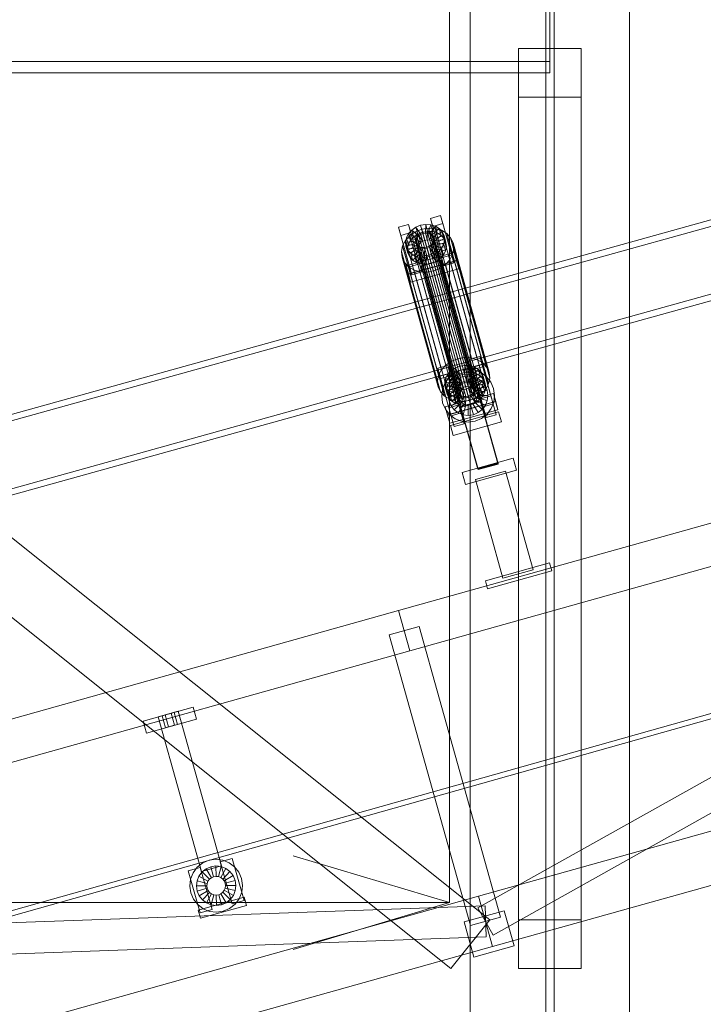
# Model space of a CAD drawing. Header units: millimetres. Extents: x -2233 to 61924, y -68080 to 6847.
# Tile 697 of 1056: x 3386 to 4043, y 602 to 1548. Entities that reach past the tile are written whole.
import ezdxf

# ---------------------------------------------------------------- set-up
doc = ezdxf.new("R2010")
doc.units = ezdxf.units.MM
for name, color, linetype, lineweight in [('COTAS_O', 1, 'Continuous', 0), ('COTAS_P', 1, 'Continuous', 0), ('lateral_C01', 7, 'Continuous', 0), ('lateral_tolva', 7, 'Continuous', 0)]:
    doc.layers.add(name, color=color, linetype=linetype, lineweight=lineweight)
doc.dimstyles.new('R19_100', dxfattribs={"dimtxt": 250, "dimasz": 150, "dimexe": 150, "dimexo": 80, "dimgap": 100, "dimtad": 1, "dimtih": 1, "dimtoh": 1, "dimdsep": 46, "dimcen": 0.09, "dimadec": 0, "dimazin": 0, "dimtfac": 1, "dimtdec": 4, "dimtofl": 0, "dimtmove": 0, "dimatfit": 3, "dimfxl": 1, "dimtolj": 1, "dimtzin": 0, "dimarcsym": 0})

# ---------------------------------------------------------------- blocks, each defined once
blk = doc.blocks.new('DIM_R28_1')
at = {"layer": 'COTAS_P'}
for p, q in [((9950.73, 3666.67), (9794.15, 3669.56)), ((807.35, 1106.67), (9950.73, 3666.67)), ((9950.73, 3666.67), (9818.41, 3582.9)), ((10193.38, 2800), (9950.73, 3666.67)), ((807.35, 1106.67), (939.66, 1190.45)), ((1050, 240), (807.35, 1106.67)), ((807.35, 1106.67), (963.92, 1103.78))]:
    blk.add_line(p, q, dxfattribs=at)
blk.add_text('9495 P', height=250, rotation=15.64139, dxfattribs=at).set_placement((5352.08, 2482.97))
blk = doc.blocks.new('DIM_R28_21')
at = {"layer": 'COTAS_O'}
for p, q in [((349.2, 1600), (349.2, 700)), ((3799.2, 1600), (3799.2, 700)), ((349.2, 700), (499.2, 745)), ((3799.2, 700), (3649.2, 745)), ((349.2, 700), (3799.2, 700)), ((349.2, 700), (499.2, 655)), ((3799.2, 700), (3649.2, 655))]:
    blk.add_line(p, q, dxfattribs=at)
blk.add_text('3450 O', height=250, dxfattribs=at).set_placement((2074.2, 800))

msp = doc.modelspace()

# ---------------------------------------------------------------- linework, layer by layer
at = {"layer": 'lateral_C01'}
for p, q in [((1103.221, 51.156), (10242.208, 2626.749)), ((1104.577, 46.344), (10243.564, 2621.936)), ((4734.419, 1546.12), (3790.259, 1283.507)), ((3791.867, 1277.726), (4736.026, 1540.34)), ((3808.703, 1217.195), (4752.863, 1479.808)), ((4754.471, 1474.028), (3810.311, 1211.415)), ((3781.114, 1357.254), (3790.744, 1359.95)), ((3783.266, 1349.518), (3781.114, 1357.254)), ((3781.114, 1357.254), (3791.747, 1319.4)), ((3790.744, 1359.95), (3792.896, 1352.214)), ((3801.377, 1322.096), (3790.744, 1359.95)), ((3750.3, 1348.627), (3759.929, 1351.323)), ((3752.451, 1340.89), (3750.3, 1348.627)), ((3750.3, 1348.627), (3760.932, 1310.772)), ((3762.081, 1343.586), (3752.451, 1340.89)), ((3759.857, 1342.57), (3762.977, 1346.013)), ((3759.929, 1351.323), (3762.081, 1343.586)), ((3770.562, 1313.468), (3759.929, 1351.323)), ((3761.127, 1340.679), (3766.464, 1344.332)), ((3762.081, 1343.586), (3772.714, 1305.732)), ((3762.977, 1346.013), (3766.97, 1348.745)), ((3769.711, 1340.531), (3762.977, 1346.013)), ((3762.977, 1346.013), (3764.822, 1339.381)), ((3766.464, 1344.332), (3772.603, 1346.787)), ((3766.464, 1344.332), (3801.047, 1219.997)), ((3766.97, 1348.745), (3771.562, 1350.581)), ((3771.602, 1341.825), (3766.97, 1348.745)), ((3766.97, 1348.745), (3768.814, 1342.114)), ((3773.406, 1343.95), (3768.814, 1342.114)), ((3771.294, 1342.93), (3773.469, 1343.8)), ((3771.562, 1350.581), (3776.44, 1351.397)), ((3773.777, 1342.695), (3771.562, 1350.581)), ((3771.562, 1350.581), (3773.406, 1343.95)), ((3772.603, 1346.787), (3779.125, 1347.877)), ((3772.603, 1346.787), (3807.186, 1222.452)), ((3778.285, 1344.766), (3773.406, 1343.95)), ((3773.406, 1343.95), (3775.621, 1336.064)), ((3773.469, 1343.8), (3775.78, 1344.186)), ((3773.469, 1343.8), (3813.586, 1199.572)), ((3776.088, 1343.081), (3773.777, 1342.695)), ((3775.78, 1344.186), (3778.07, 1344.063)), ((3775.78, 1344.186), (3815.897, 1199.958)), ((3776.088, 1343.081), (3776.44, 1351.397)), ((3778.377, 1342.957), (3776.088, 1343.081)), ((3777.932, 1336.45), (3776.088, 1343.081)), ((3776.44, 1351.397), (3781.274, 1351.135)), ((3776.44, 1351.397), (3778.285, 1344.766)), ((3778.285, 1344.766), (3777.932, 1336.45)), ((3778.07, 1344.063), (3780.182, 1343.437)), ((3778.07, 1344.063), (3818.186, 1199.834)), ((3783.118, 1344.504), (3778.285, 1344.766)), ((3778.377, 1342.957), (3781.274, 1351.135)), ((3780.489, 1342.332), (3778.377, 1342.957)), ((3780.222, 1336.326), (3778.377, 1342.957)), ((3779.125, 1347.877), (3785.587, 1347.528)), ((3779.125, 1347.877), (3813.708, 1223.542)), ((3780.182, 1343.437), (3781.972, 1342.353)), ((3780.182, 1343.437), (3820.298, 1199.209)), ((3783.118, 1344.504), (3780.222, 1336.326)), ((3780.489, 1342.332), (3785.732, 1349.815)), ((3781.274, 1351.135), (3785.732, 1349.815)), ((3781.274, 1351.135), (3783.118, 1344.504)), ((3782.279, 1341.248), (3789.511, 1347.526)), ((3787.576, 1343.184), (3782.333, 1335.701)), ((3787.576, 1343.184), (3783.118, 1344.504)), ((3792.896, 1352.214), (3783.266, 1349.518)), ((3793.899, 1311.664), (3783.266, 1349.518)), ((3783.626, 1339.778), (3792.354, 1344.424)), ((3785.587, 1347.528), (3791.547, 1345.763)), ((3785.587, 1347.528), (3820.17, 1223.193)), ((3785.732, 1349.815), (3789.511, 1347.526)), ((3785.732, 1349.815), (3787.576, 1343.184)), ((3791.356, 1340.895), (3787.576, 1343.184)), ((3789.511, 1347.526), (3792.354, 1344.424)), ((3789.511, 1347.526), (3791.356, 1340.895)), ((3791.547, 1345.763), (3796.599, 1342.702)), ((3791.547, 1345.763), (3826.13, 1221.428)), ((3792.354, 1344.424), (3794.067, 1340.72)), ((3792.354, 1344.424), (3794.198, 1337.793)), ((3792.896, 1352.214), (3803.529, 1314.36)), ((3763.084, 1303.036), (3752.451, 1340.89)), ((3754.234, 1330.841), (3756.956, 1336.078)), ((3756.956, 1336.078), (3761.127, 1340.679)), ((3756.956, 1336.078), (3791.539, 1211.743)), ((3757.008, 1334.527), (3757.821, 1338.653)), ((3766.883, 1335.091), (3757.008, 1334.527)), ((3757.008, 1334.527), (3758.853, 1327.896)), ((3757.474, 1330.475), (3757.008, 1334.527)), ((3757.821, 1338.653), (3759.857, 1342.57)), ((3767.268, 1337.045), (3757.821, 1338.653)), ((3757.821, 1338.653), (3759.665, 1332.022)), ((3761.701, 1335.939), (3759.665, 1332.022)), ((3768.232, 1338.9), (3759.857, 1342.57)), ((3759.857, 1342.57), (3761.701, 1335.939)), ((3761.127, 1340.679), (3795.71, 1216.345)), ((3764.822, 1339.381), (3761.701, 1335.939)), ((3761.701, 1335.939), (3770.077, 1332.269)), ((3768.814, 1342.114), (3764.822, 1339.381)), ((3764.822, 1339.381), (3771.555, 1333.9)), ((3766.576, 1336.196), (3766.961, 1338.15)), ((3766.796, 1334.276), (3766.576, 1336.196)), ((3766.576, 1336.196), (3806.692, 1191.967)), ((3767.608, 1332.522), (3766.796, 1334.276)), ((3766.796, 1334.276), (3806.913, 1190.048)), ((3767.268, 1337.045), (3766.883, 1335.091)), ((3768.727, 1328.459), (3766.883, 1335.091)), ((3766.883, 1335.091), (3767.104, 1333.171)), ((3766.961, 1338.15), (3767.925, 1340.006)), ((3766.961, 1338.15), (3807.077, 1193.922)), ((3768.232, 1338.9), (3767.268, 1337.045)), ((3769.112, 1330.414), (3767.268, 1337.045)), ((3767.925, 1340.006), (3769.403, 1341.636)), ((3767.925, 1340.006), (3808.041, 1195.777)), ((3769.711, 1340.531), (3768.232, 1338.9)), ((3770.077, 1332.269), (3768.232, 1338.9)), ((3768.814, 1342.114), (3773.446, 1335.194)), ((3769.403, 1341.636), (3771.294, 1342.93)), ((3769.403, 1341.636), (3809.519, 1197.408)), ((3771.602, 1341.825), (3769.711, 1340.531)), ((3771.555, 1333.9), (3769.711, 1340.531)), ((3770.077, 1332.269), (3771.555, 1333.9)), ((3771.294, 1342.93), (3811.411, 1198.702)), ((3771.555, 1333.9), (3773.446, 1335.194)), ((3773.777, 1342.695), (3771.602, 1341.825)), ((3773.446, 1335.194), (3771.602, 1341.825)), ((3773.446, 1335.194), (3775.621, 1336.064)), ((3775.621, 1336.064), (3773.777, 1342.695)), ((3775.621, 1336.064), (3777.932, 1336.45)), ((3777.932, 1336.45), (3780.222, 1336.326)), ((3780.222, 1336.326), (3782.333, 1335.701)), ((3782.279, 1341.248), (3780.489, 1342.332)), ((3782.333, 1335.701), (3780.489, 1342.332)), ((3781.972, 1342.353), (3783.318, 1340.883)), ((3781.972, 1342.353), (3822.088, 1198.125)), ((3783.626, 1339.778), (3782.279, 1341.248)), ((3784.124, 1334.617), (3782.279, 1341.248)), ((3782.333, 1335.701), (3784.124, 1334.617)), ((3783.965, 1335.255), (3783.001, 1333.4)), ((3783.308, 1332.294), (3784.273, 1334.15)), ((3783.318, 1340.883), (3784.13, 1339.129)), ((3783.318, 1340.883), (3823.435, 1196.655)), ((3784.437, 1338.024), (3783.626, 1339.778)), ((3785.47, 1333.147), (3783.626, 1339.778)), ((3784.35, 1337.209), (3783.965, 1335.255)), ((3783.965, 1335.255), (3824.082, 1191.027)), ((3791.356, 1340.895), (3784.124, 1334.617)), ((3784.124, 1334.617), (3785.47, 1333.147)), ((3784.13, 1339.129), (3784.35, 1337.209)), ((3824.246, 1194.901), (3784.13, 1339.129)), ((3784.273, 1334.15), (3784.658, 1336.104)), ((3784.273, 1334.15), (3793.72, 1332.542)), ((3786.117, 1327.519), (3784.273, 1334.15)), ((3784.35, 1337.209), (3824.467, 1192.981)), ((3794.067, 1340.72), (3784.437, 1338.024)), ((3784.437, 1338.024), (3786.282, 1331.393)), ((3784.658, 1336.104), (3784.437, 1338.024)), ((3784.658, 1336.104), (3794.533, 1336.667)), ((3786.502, 1329.473), (3784.658, 1336.104)), ((3794.198, 1337.793), (3785.47, 1333.147)), ((3786.282, 1331.393), (3795.911, 1334.089)), ((3794.198, 1337.793), (3791.356, 1340.895)), ((3794.533, 1336.667), (3793.72, 1332.542)), ((3795.911, 1334.089), (3794.067, 1340.72)), ((3794.067, 1340.72), (3794.533, 1336.667)), ((3795.911, 1334.089), (3794.198, 1337.793)), ((3794.533, 1336.667), (3796.377, 1330.036)), ((3796.377, 1330.036), (3795.911, 1334.089)), ((3796.599, 1342.702), (3800.399, 1338.555)), ((3796.599, 1342.702), (3831.182, 1218.367)), ((3800.399, 1338.555), (3802.689, 1333.604)), ((3800.399, 1338.555), (3834.982, 1214.22)), ((3802.689, 1333.604), (3803.312, 1328.186)), ((3837.272, 1209.269), (3802.689, 1333.604)), ((3753.147, 1325.325), (3754.234, 1330.841)), ((3753.77, 1319.908), (3753.147, 1325.325)), ((3753.147, 1325.325), (3787.731, 1200.991)), ((3754.234, 1330.841), (3788.817, 1206.506)), ((3767.104, 1333.171), (3757.474, 1330.475)), ((3757.474, 1330.475), (3759.318, 1323.844)), ((3759.187, 1326.771), (3757.474, 1330.475)), ((3757.6, 1311.541), (3803.823, 1324.482)), ((3759.665, 1332.022), (3758.853, 1327.896)), ((3758.853, 1327.896), (3768.727, 1328.459)), ((3758.853, 1327.896), (3759.318, 1323.844)), ((3767.915, 1331.417), (3759.187, 1326.771)), ((3759.187, 1326.771), (3761.031, 1320.14)), ((3762.03, 1323.669), (3759.187, 1326.771)), ((3759.318, 1323.844), (3768.948, 1326.54)), ((3759.665, 1332.022), (3769.112, 1330.414)), ((3761.031, 1320.14), (3769.759, 1324.785)), ((3769.262, 1329.947), (3762.03, 1323.669)), ((3771.052, 1328.863), (3765.809, 1321.38)), ((3768.948, 1326.54), (3767.104, 1333.171)), ((3767.104, 1333.171), (3767.915, 1331.417)), ((3768.954, 1331.052), (3767.608, 1332.522)), ((3767.608, 1332.522), (3807.724, 1188.293)), ((3769.759, 1324.785), (3767.915, 1331.417)), ((3767.915, 1331.417), (3769.262, 1329.947)), ((3768.727, 1328.459), (3769.112, 1330.414)), ((3768.948, 1326.54), (3768.727, 1328.459)), ((3769.759, 1324.785), (3768.948, 1326.54)), ((3770.744, 1329.968), (3768.954, 1331.052)), ((3768.954, 1331.052), (3809.071, 1186.824)), ((3769.112, 1330.414), (3770.077, 1332.269)), ((3771.106, 1323.316), (3769.262, 1329.947)), ((3769.262, 1329.947), (3771.052, 1328.863)), ((3771.106, 1323.316), (3769.759, 1324.785)), ((3773.164, 1328.237), (3770.267, 1320.06)), ((3772.856, 1329.343), (3770.744, 1329.968)), ((3770.744, 1329.968), (3810.861, 1185.74)), ((3772.896, 1322.232), (3771.052, 1328.863)), ((3771.052, 1328.863), (3773.164, 1328.237)), ((3775.146, 1329.219), (3772.856, 1329.343)), ((3772.856, 1329.343), (3812.973, 1185.114)), ((3775.008, 1321.606), (3773.164, 1328.237)), ((3773.164, 1328.237), (3775.453, 1328.114)), ((3775.453, 1328.114), (3775.1, 1319.798)), ((3777.457, 1329.605), (3775.146, 1329.219)), ((3775.146, 1329.219), (3815.262, 1184.99)), ((3775.453, 1328.114), (3777.764, 1328.5)), ((3777.297, 1321.482), (3775.453, 1328.114)), ((3779.632, 1330.475), (3777.457, 1329.605)), ((3777.457, 1329.605), (3817.573, 1185.377)), ((3777.764, 1328.5), (3779.939, 1329.37)), ((3777.764, 1328.5), (3779.979, 1320.613)), ((3779.608, 1321.869), (3777.764, 1328.5)), ((3781.523, 1331.769), (3779.632, 1330.475)), ((3779.632, 1330.475), (3819.748, 1186.246)), ((3779.939, 1329.37), (3781.83, 1330.664)), ((3779.939, 1329.37), (3784.571, 1322.45)), ((3781.784, 1322.738), (3779.939, 1329.37)), ((3783.001, 1333.4), (3781.523, 1331.769)), ((3781.523, 1331.769), (3821.639, 1187.541)), ((3781.83, 1330.664), (3783.308, 1332.294)), ((3781.83, 1330.664), (3788.564, 1325.182)), ((3783.675, 1324.033), (3781.83, 1330.664)), ((3783.001, 1333.4), (3823.117, 1189.171)), ((3783.308, 1332.294), (3791.684, 1328.624)), ((3785.153, 1325.663), (3783.308, 1332.294)), ((3785.153, 1325.663), (3783.675, 1324.033)), ((3788.564, 1325.182), (3784.571, 1322.45)), ((3786.117, 1327.519), (3785.153, 1325.663)), ((3793.528, 1321.993), (3785.153, 1325.663)), ((3785.47, 1333.147), (3786.282, 1331.393)), ((3786.502, 1329.473), (3786.117, 1327.519)), ((3795.564, 1325.911), (3786.117, 1327.519)), ((3786.282, 1331.393), (3786.502, 1329.473)), ((3796.377, 1330.036), (3786.502, 1329.473)), ((3791.684, 1328.624), (3788.564, 1325.182)), ((3788.564, 1325.182), (3790.408, 1318.551)), ((3793.72, 1332.542), (3791.684, 1328.624)), ((3791.684, 1328.624), (3793.528, 1321.993)), ((3793.528, 1321.993), (3795.564, 1325.911)), ((3793.72, 1332.542), (3795.564, 1325.911)), ((3795.564, 1325.911), (3796.377, 1330.036)), ((3803.312, 1328.186), (3802.225, 1322.671)), ((3803.312, 1328.186), (3837.895, 1203.851)), ((3803.823, 1324.482), (3805.975, 1316.746)), ((3806.038, 1316.596), (3803.823, 1324.482)), ((3756.06, 1314.956), (3753.77, 1319.908)), ((3753.77, 1319.908), (3788.353, 1195.573)), ((3759.86, 1310.809), (3756.06, 1314.956)), ((3756.06, 1314.956), (3790.643, 1190.622)), ((3759.318, 1323.844), (3761.031, 1320.14)), ((3805.975, 1316.746), (3759.752, 1303.804)), ((3806.038, 1316.596), (3759.816, 1303.654)), ((3761.031, 1320.14), (3763.874, 1317.038)), ((3762.03, 1323.669), (3763.874, 1317.038)), ((3765.809, 1321.38), (3762.03, 1323.669)), ((3763.874, 1317.038), (3771.106, 1323.316)), ((3763.874, 1317.038), (3767.653, 1314.749)), ((3765.809, 1321.38), (3767.653, 1314.749)), ((3770.267, 1320.06), (3765.809, 1321.38)), ((3767.653, 1314.749), (3772.896, 1322.232)), ((3767.653, 1314.749), (3772.112, 1313.428)), ((3770.267, 1320.06), (3772.112, 1313.428)), ((3775.1, 1319.798), (3770.267, 1320.06)), ((3772.896, 1322.232), (3771.106, 1323.316)), ((3772.112, 1313.428), (3775.008, 1321.606)), ((3772.124, 1311.57), (3791.383, 1316.962)), ((3791.451, 1316.717), (3772.192, 1311.324)), ((3775.008, 1321.606), (3772.896, 1322.232)), ((3777.297, 1321.482), (3775.008, 1321.606)), ((3779.979, 1320.613), (3775.1, 1319.798)), ((3775.1, 1319.798), (3776.945, 1313.167)), ((3776.945, 1313.167), (3777.297, 1321.482)), ((3779.608, 1321.869), (3777.297, 1321.482)), ((3781.784, 1322.738), (3779.608, 1321.869)), ((3781.824, 1313.982), (3779.608, 1321.869)), ((3784.571, 1322.45), (3779.979, 1320.613)), ((3779.979, 1320.613), (3781.824, 1313.982)), ((3783.675, 1324.033), (3781.784, 1322.738)), ((3786.416, 1315.819), (3781.784, 1322.738)), ((3781.824, 1313.982), (3786.416, 1315.819)), ((3790.408, 1318.551), (3783.675, 1324.033)), ((3784.571, 1322.45), (3786.416, 1315.819)), ((3786.416, 1315.819), (3790.408, 1318.551)), ((3790.408, 1318.551), (3793.528, 1321.993)), ((3791.383, 1316.962), (3791.451, 1316.717)), ((3846.014, 1121.852), (3791.383, 1316.962)), ((3791.451, 1316.717), (3846.083, 1121.606)), ((3801.377, 1322.096), (3791.747, 1319.4)), ((3791.747, 1319.4), (3793.899, 1311.664)), ((3799.504, 1317.434), (3795.332, 1312.832)), ((3802.225, 1322.671), (3799.504, 1317.434)), ((3799.504, 1317.434), (3834.087, 1193.099)), ((3803.529, 1314.36), (3801.377, 1322.096)), ((3802.225, 1322.671), (3836.808, 1198.336)), ((3805.975, 1316.746), (3808.19, 1308.859)), ((3808.19, 1308.859), (3806.038, 1316.596)), ((3759.752, 1303.804), (3757.6, 1311.541)), ((3757.6, 1311.541), (3759.816, 1303.654)), ((3764.913, 1307.749), (3759.86, 1310.809)), ((3759.86, 1310.809), (3794.444, 1186.475)), ((3770.562, 1313.468), (3760.932, 1310.772)), ((3760.932, 1310.772), (3763.084, 1303.036)), ((3761.967, 1295.918), (3808.19, 1308.859)), ((3763.084, 1303.036), (3772.714, 1305.732)), ((3770.873, 1305.984), (3764.913, 1307.749)), ((3764.913, 1307.749), (3799.496, 1183.414)), ((3772.714, 1305.732), (3770.562, 1313.468)), ((3777.334, 1305.635), (3770.873, 1305.984)), ((3770.873, 1305.984), (3805.456, 1181.649)), ((3772.112, 1313.428), (3776.945, 1313.167)), ((3772.192, 1311.324), (3772.124, 1311.57)), ((3826.755, 1116.459), (3772.124, 1311.57)), ((3826.824, 1116.214), (3772.192, 1311.324)), ((3776.945, 1313.167), (3781.824, 1313.982)), ((3783.856, 1306.725), (3777.334, 1305.635)), ((3777.334, 1305.635), (3811.917, 1181.3)), ((3789.995, 1309.18), (3783.856, 1306.725)), ((3783.856, 1306.725), (3818.439, 1182.39)), ((3795.332, 1312.832), (3789.995, 1309.18)), ((3789.995, 1309.18), (3824.578, 1184.845)), ((3793.899, 1311.664), (3803.529, 1314.36)), ((3795.332, 1312.832), (3829.915, 1188.498)), ((3750.355, 980.479), (4905.916, 1304.018)), ((3761.967, 1295.918), (3759.752, 1303.804)), ((3759.816, 1303.654), (3761.967, 1295.918)), ((3826.611, 695.049), (4903.985, 1297.849)), ((3790.259, 1283.507), (2846.1, 1020.894)), ((2847.707, 1015.113), (3791.867, 1277.726)), ((3808.703, 1217.195), (3790.259, 1283.507)), ((3790.259, 1283.507), (3791.867, 1277.726)), ((3791.867, 1277.726), (3810.311, 1211.415)), ((3841.26, 668.869), (4918.633, 1271.668)), ((3761.139, 941.96), (4916.701, 1265.499)), ((3807.186, 1222.452), (3801.047, 1219.997)), ((3813.708, 1223.542), (3807.186, 1222.452)), ((3820.17, 1223.193), (3813.708, 1223.542)), ((3818.772, 1221.868), (3828.401, 1224.564)), ((3820.923, 1214.131), (3818.772, 1221.868)), ((3818.772, 1221.868), (3829.404, 1184.013)), ((3826.13, 1221.428), (3820.17, 1223.193)), ((3831.182, 1218.367), (3826.13, 1221.428)), ((3828.401, 1224.564), (3830.553, 1216.827)), ((3839.034, 1186.709), (3828.401, 1224.564)), ((2864.544, 954.582), (3808.703, 1217.195)), ((3810.311, 1211.415), (2866.152, 948.801)), ((3787.957, 1213.24), (3797.586, 1215.936)), ((3790.108, 1205.504), (3787.957, 1213.24)), ((3787.957, 1213.24), (3798.589, 1175.386)), ((3791.539, 1211.743), (3788.817, 1206.506)), ((3795.71, 1216.345), (3791.539, 1211.743)), ((3801.047, 1219.997), (3795.71, 1216.345)), ((3797.514, 1207.184), (3800.634, 1210.626)), ((3797.586, 1215.936), (3799.738, 1208.2)), ((3808.219, 1178.082), (3797.586, 1215.936)), ((3800.634, 1210.626), (3804.627, 1213.358)), ((3807.368, 1205.144), (3800.634, 1210.626)), ((3800.634, 1210.626), (3802.479, 1203.995)), ((3804.214, 1208.809), (3810.311, 1211.415)), ((3804.627, 1213.358), (3809.219, 1215.195)), ((3809.259, 1206.439), (3804.627, 1213.358)), ((3804.627, 1213.358), (3806.471, 1206.727)), ((3809.219, 1215.195), (3814.098, 1216.01)), ((3811.434, 1207.308), (3809.219, 1215.195)), ((3809.219, 1215.195), (3811.063, 1208.564)), ((3810.311, 1211.415), (3816.875, 1212.354)), ((3813.745, 1207.695), (3814.098, 1216.01)), ((3814.098, 1216.01), (3818.931, 1215.749)), ((3814.098, 1216.01), (3815.942, 1209.379)), ((3816.034, 1207.571), (3818.931, 1215.749)), ((3816.875, 1212.354), (3823.458, 1211.562)), ((3818.146, 1206.945), (3823.389, 1214.428)), ((3818.931, 1215.749), (3823.389, 1214.428)), ((3818.931, 1215.749), (3820.775, 1209.117)), ((3819.936, 1205.861), (3827.168, 1212.139)), ((3830.553, 1216.827), (3820.923, 1214.131)), ((3831.556, 1176.277), (3820.923, 1214.131)), ((3821.551, 1212.069), (3831.181, 1214.765)), ((3821.551, 1212.069), (3834.493, 1165.847)), ((3823.389, 1214.428), (3827.168, 1212.139)), ((3823.389, 1214.428), (3825.233, 1207.797)), ((3823.458, 1211.562), (3829.612, 1209.093)), ((3827.168, 1212.139), (3830.011, 1209.037)), ((3827.168, 1212.139), (3829.013, 1205.508)), ((3830.553, 1216.827), (3841.186, 1178.973)), ((3844.122, 1168.543), (3831.181, 1214.765)), ((3834.982, 1214.22), (3831.182, 1218.367)), ((3837.272, 1209.269), (3834.982, 1214.22)), ((3788.817, 1206.506), (3787.731, 1200.991)), ((3799.738, 1208.2), (3790.108, 1205.504)), ((3800.741, 1167.649), (3790.108, 1205.504)), ((3790.736, 1203.442), (3800.366, 1206.138)), ((3790.736, 1203.442), (3803.678, 1157.219)), ((3794.665, 1199.141), (3795.478, 1203.266)), ((3795.022, 1199.408), (3798.999, 1204.714)), ((3795.478, 1203.266), (3797.514, 1207.184)), ((3804.925, 1201.658), (3795.478, 1203.266)), ((3795.478, 1203.266), (3797.322, 1196.635)), ((3805.89, 1203.514), (3797.514, 1207.184)), ((3797.514, 1207.184), (3799.358, 1200.553)), ((3798.999, 1204.714), (3804.214, 1208.809)), ((3802.479, 1203.995), (3799.358, 1200.553)), ((3799.738, 1208.2), (3810.371, 1170.345)), ((3813.307, 1159.915), (3800.366, 1206.138)), ((3806.471, 1206.727), (3802.479, 1203.995)), ((3802.479, 1203.995), (3809.212, 1198.513)), ((3803.575, 1200.239), (3807.476, 1203.302)), ((3804.925, 1201.658), (3804.54, 1199.704)), ((3805.89, 1203.514), (3804.925, 1201.658)), ((3806.77, 1195.027), (3804.925, 1201.658)), ((3807.368, 1205.144), (3805.89, 1203.514)), ((3807.734, 1196.883), (3805.89, 1203.514)), ((3811.063, 1208.564), (3806.471, 1206.727)), ((3806.471, 1206.727), (3811.103, 1199.807)), ((3809.259, 1206.439), (3807.368, 1205.144)), ((3809.212, 1198.513), (3807.368, 1205.144)), ((3807.476, 1203.302), (3812.037, 1205.252)), ((3812.573, 1194.699), (3807.476, 1203.302)), ((3811.434, 1207.308), (3809.259, 1206.439)), ((3811.103, 1199.807), (3809.259, 1206.439)), ((3815.942, 1209.379), (3811.063, 1208.564)), ((3811.063, 1208.564), (3813.278, 1200.677)), ((3813.745, 1207.695), (3811.434, 1207.308)), ((3813.278, 1200.677), (3811.434, 1207.308)), ((3812.037, 1205.252), (3816.947, 1205.954)), ((3814.733, 1195.622), (3812.037, 1205.252)), ((3816.034, 1207.571), (3813.745, 1207.695)), ((3815.589, 1201.063), (3813.745, 1207.695)), ((3815.942, 1209.379), (3815.589, 1201.063)), ((3820.775, 1209.117), (3815.942, 1209.379)), ((3818.146, 1206.945), (3816.034, 1207.571)), ((3817.879, 1200.94), (3816.034, 1207.571)), ((3817.059, 1195.955), (3816.947, 1205.954)), ((3816.947, 1205.954), (3821.871, 1205.362)), ((3820.775, 1209.117), (3817.879, 1200.94)), ((3819.936, 1205.861), (3818.146, 1206.945)), ((3819.991, 1200.314), (3818.146, 1206.945)), ((3819.391, 1195.674), (3821.871, 1205.362)), ((3821.283, 1204.392), (3819.936, 1205.861)), ((3821.781, 1199.23), (3819.936, 1205.861)), ((3825.233, 1207.797), (3819.991, 1200.314)), ((3825.233, 1207.797), (3820.775, 1209.117)), ((3821.283, 1204.392), (3830.011, 1209.037)), ((3822.094, 1202.637), (3821.283, 1204.392)), ((3823.127, 1197.76), (3821.283, 1204.392)), ((3821.572, 1194.799), (3826.475, 1203.515)), ((3829.013, 1205.508), (3821.781, 1199.23)), ((3821.871, 1205.362), (3826.475, 1203.515)), ((3831.724, 1205.333), (3822.094, 1202.637)), ((3822.094, 1202.637), (3823.939, 1196.006)), ((3822.315, 1200.718), (3822.094, 1202.637)), ((3822.315, 1200.718), (3832.19, 1201.281)), ((3831.856, 1202.406), (3823.127, 1197.76)), ((3829.013, 1205.508), (3825.233, 1207.797)), ((3826.475, 1203.515), (3830.443, 1200.54)), ((3831.856, 1202.406), (3829.013, 1205.508)), ((3829.612, 1209.093), (3834.918, 1205.116)), ((3830.011, 1209.037), (3831.724, 1205.333)), ((3830.011, 1209.037), (3831.856, 1202.406)), ((3832.19, 1201.281), (3831.377, 1197.155)), ((3833.568, 1198.702), (3831.724, 1205.333)), ((3831.724, 1205.333), (3832.19, 1201.281)), ((3833.568, 1198.702), (3831.856, 1202.406)), ((3832.19, 1201.281), (3834.034, 1194.649)), ((3834.918, 1205.116), (3839.013, 1199.901)), ((3836.808, 1198.336), (3837.895, 1203.851)), ((3837.895, 1203.851), (3837.272, 1209.269)), ((3787.731, 1200.991), (3788.353, 1195.573)), ((3788.353, 1195.573), (3790.643, 1190.622)), ((3791.761, 1186.671), (3792.553, 1193.254)), ((3792.553, 1193.254), (3795.022, 1199.408)), ((3804.54, 1199.704), (3794.665, 1199.141)), ((3794.665, 1199.141), (3796.51, 1192.51)), ((3795.131, 1195.088), (3794.665, 1199.141)), ((3804.761, 1197.784), (3795.131, 1195.088)), ((3795.131, 1195.088), (3796.976, 1188.457)), ((3796.844, 1191.384), (3795.131, 1195.088)), ((3797.322, 1196.635), (3796.51, 1192.51)), ((3796.51, 1192.51), (3806.385, 1193.073)), ((3796.51, 1192.51), (3796.976, 1188.457)), ((3805.572, 1196.03), (3796.844, 1191.384)), ((3799.358, 1200.553), (3797.322, 1196.635)), ((3797.322, 1196.635), (3806.77, 1195.027)), ((3798.161, 1186.742), (3798.753, 1191.667)), ((3798.753, 1191.667), (3800.6, 1196.27)), ((3808.441, 1189.187), (3798.753, 1191.667)), ((3799.358, 1200.553), (3807.734, 1196.883)), ((3806.919, 1194.56), (3799.687, 1188.282)), ((3800.6, 1196.27), (3803.575, 1200.239)), ((3809.315, 1191.368), (3800.6, 1196.27)), ((3808.709, 1193.476), (3803.466, 1185.993)), ((3810.725, 1193.248), (3803.575, 1200.239)), ((3806.385, 1193.073), (3804.54, 1199.704)), ((3804.54, 1199.704), (3804.761, 1197.784)), ((3806.605, 1191.153), (3804.761, 1197.784)), ((3804.761, 1197.784), (3805.572, 1196.03)), ((3807.417, 1189.399), (3805.572, 1196.03)), ((3805.572, 1196.03), (3806.919, 1194.56)), ((3806.385, 1193.073), (3806.77, 1195.027)), ((3806.605, 1191.153), (3806.385, 1193.073)), ((3807.077, 1193.922), (3806.692, 1191.967)), ((3806.692, 1191.967), (3806.913, 1190.048)), ((3806.77, 1195.027), (3807.734, 1196.883)), ((3808.763, 1187.929), (3806.919, 1194.56)), ((3806.919, 1194.56), (3808.709, 1193.476)), ((3808.041, 1195.777), (3807.077, 1193.922)), ((3807.734, 1196.883), (3809.212, 1198.513)), ((3810.821, 1192.851), (3807.924, 1184.673)), ((3809.519, 1197.408), (3808.041, 1195.777)), ((3810.553, 1186.845), (3808.709, 1193.476)), ((3808.709, 1193.476), (3810.821, 1192.851)), ((3809.212, 1198.513), (3811.103, 1199.807)), ((3809.315, 1191.368), (3810.725, 1193.248)), ((3811.411, 1198.702), (3809.519, 1197.408)), ((3810.725, 1193.248), (3812.573, 1194.699)), ((3812.665, 1186.219), (3810.821, 1192.851)), ((3810.821, 1192.851), (3813.11, 1192.727)), ((3811.103, 1199.807), (3813.278, 1200.677)), ((3813.586, 1199.572), (3811.411, 1198.702)), ((3812.573, 1194.699), (3814.733, 1195.622)), ((3813.11, 1192.727), (3812.757, 1184.411)), ((3813.11, 1192.727), (3815.421, 1193.113)), ((3814.955, 1186.096), (3813.11, 1192.727)), ((3813.278, 1200.677), (3815.589, 1201.063)), ((3815.897, 1199.958), (3813.586, 1199.572)), ((3814.733, 1195.622), (3817.059, 1195.955)), ((3815.421, 1193.113), (3817.596, 1193.983)), ((3815.421, 1193.113), (3817.636, 1185.227)), ((3817.266, 1186.482), (3815.421, 1193.113)), ((3815.589, 1201.063), (3817.879, 1200.94)), ((3818.186, 1199.834), (3815.897, 1199.958)), ((3817.059, 1195.955), (3819.391, 1195.674)), ((3817.596, 1193.983), (3819.487, 1195.277)), ((3817.596, 1193.983), (3822.228, 1187.063)), ((3819.441, 1187.352), (3817.596, 1193.983)), ((3817.879, 1200.94), (3819.991, 1200.314)), ((3820.298, 1199.209), (3818.186, 1199.834)), ((3819.391, 1195.674), (3821.572, 1194.799)), ((3819.487, 1195.277), (3820.966, 1196.908)), ((3819.487, 1195.277), (3826.221, 1189.795)), ((3821.332, 1188.646), (3819.487, 1195.277)), ((3819.991, 1200.314), (3821.781, 1199.23)), ((3822.088, 1198.125), (3820.298, 1199.209)), ((3820.966, 1196.908), (3821.93, 1198.763)), ((3820.966, 1196.908), (3829.341, 1193.238)), ((3822.81, 1190.277), (3820.966, 1196.908)), ((3821.572, 1194.799), (3823.452, 1193.39)), ((3821.781, 1199.23), (3823.127, 1197.76)), ((3821.93, 1198.763), (3822.315, 1200.718)), ((3821.93, 1198.763), (3831.377, 1197.155)), ((3823.774, 1192.132), (3821.93, 1198.763)), ((3823.435, 1196.655), (3822.088, 1198.125)), ((3824.159, 1194.086), (3822.315, 1200.718)), ((3823.774, 1192.132), (3822.81, 1190.277)), ((3823.127, 1197.76), (3823.939, 1196.006)), ((3824.246, 1194.901), (3823.435, 1196.655)), ((3823.452, 1193.39), (3830.443, 1200.54)), ((3823.452, 1193.39), (3824.903, 1191.542)), ((3824.159, 1194.086), (3823.774, 1192.132)), ((3833.222, 1190.524), (3823.774, 1192.132)), ((3823.939, 1196.006), (3833.568, 1198.702)), ((3823.939, 1196.006), (3824.159, 1194.086)), ((3824.082, 1191.027), (3824.467, 1192.981)), ((3834.034, 1194.649), (3824.159, 1194.086)), ((3824.467, 1192.981), (3824.246, 1194.901)), ((3824.903, 1191.542), (3833.507, 1196.639)), ((3835.456, 1192.078), (3825.826, 1189.382)), ((3829.341, 1193.238), (3826.221, 1189.795)), ((3831.377, 1197.155), (3829.341, 1193.238)), ((3829.341, 1193.238), (3831.186, 1186.606)), ((3829.915, 1188.498), (3834.087, 1193.099)), ((3830.443, 1200.54), (3833.507, 1196.639)), ((3831.377, 1197.155), (3833.222, 1190.524)), ((3833.222, 1190.524), (3834.034, 1194.649)), ((3833.507, 1196.639), (3835.456, 1192.078)), ((3834.034, 1194.649), (3833.568, 1198.702)), ((3834.087, 1193.099), (3836.808, 1198.336)), ((3835.456, 1192.078), (3836.158, 1187.168)), ((3839.013, 1199.901), (3841.619, 1193.803)), ((3841.619, 1193.803), (3842.558, 1187.24)), ((3790.643, 1190.622), (3794.444, 1186.475)), ((3792.7, 1180.107), (3791.761, 1186.671)), ((3794.444, 1186.475), (3799.496, 1183.414)), ((3795.257, 1176.154), (3841.48, 1189.096)), ((3796.844, 1191.384), (3798.688, 1184.753)), ((3799.687, 1188.282), (3796.844, 1191.384)), ((3796.976, 1188.457), (3806.605, 1191.153)), ((3796.976, 1188.457), (3798.688, 1184.753)), ((3808.16, 1186.854), (3798.161, 1186.742)), ((3798.863, 1181.832), (3798.161, 1186.742)), ((3798.688, 1184.753), (3807.417, 1189.399)), ((3798.688, 1184.753), (3801.531, 1181.651)), ((3808.493, 1184.529), (3798.863, 1181.832)), ((3799.496, 1183.414), (3805.456, 1181.649)), ((3799.687, 1188.282), (3801.531, 1181.651)), ((3803.466, 1185.993), (3799.687, 1188.282)), ((3809.416, 1182.368), (3800.812, 1177.272)), ((3801.531, 1181.651), (3808.763, 1187.929)), ((3803.466, 1185.993), (3805.311, 1179.362)), ((3807.924, 1184.673), (3803.466, 1185.993)), ((3805.311, 1179.362), (3810.553, 1186.845)), ((3807.417, 1189.399), (3806.605, 1191.153)), ((3806.913, 1190.048), (3807.724, 1188.293)), ((3808.763, 1187.929), (3807.417, 1189.399)), ((3807.724, 1188.293), (3809.071, 1186.824)), ((3807.924, 1184.673), (3809.769, 1178.042)), ((3812.757, 1184.411), (3807.924, 1184.673)), ((3808.16, 1186.854), (3808.441, 1189.187)), ((3808.493, 1184.529), (3808.16, 1186.854)), ((3808.441, 1189.187), (3809.315, 1191.368)), ((3809.416, 1182.368), (3808.493, 1184.529)), ((3810.553, 1186.845), (3808.763, 1187.929)), ((3809.071, 1186.824), (3810.861, 1185.74)), ((3810.867, 1180.52), (3809.416, 1182.368)), ((3809.769, 1178.042), (3812.665, 1186.219)), ((3812.665, 1186.219), (3810.553, 1186.845)), ((3810.861, 1185.74), (3812.973, 1185.114)), ((3811.917, 1181.3), (3818.439, 1182.39)), ((3814.955, 1186.096), (3812.665, 1186.219)), ((3817.636, 1185.227), (3812.757, 1184.411)), ((3812.757, 1184.411), (3814.602, 1177.78)), ((3812.973, 1185.114), (3815.262, 1184.99)), ((3814.602, 1177.78), (3814.955, 1186.096)), ((3817.266, 1186.482), (3814.955, 1186.096)), ((3815.262, 1184.99), (3817.573, 1185.377)), ((3819.441, 1187.352), (3817.266, 1186.482)), ((3819.481, 1178.595), (3817.266, 1186.482)), ((3817.573, 1185.377), (3819.748, 1186.246)), ((3822.228, 1187.063), (3817.636, 1185.227)), ((3817.636, 1185.227), (3819.481, 1178.595)), ((3818.439, 1182.39), (3824.578, 1184.845)), ((3821.332, 1188.646), (3819.441, 1187.352)), ((3824.073, 1180.432), (3819.441, 1187.352)), ((3819.748, 1186.246), (3821.639, 1187.541)), ((3822.81, 1190.277), (3821.332, 1188.646)), ((3828.065, 1183.164), (3821.332, 1188.646)), ((3821.639, 1187.541), (3823.117, 1189.171)), ((3826.221, 1189.795), (3822.228, 1187.063)), ((3822.228, 1187.063), (3824.073, 1180.432)), ((3831.186, 1186.606), (3822.81, 1190.277)), ((3823.117, 1189.171), (3824.082, 1191.027)), ((3825.004, 1182.543), (3823.594, 1180.663)), ((3824.073, 1180.432), (3828.065, 1183.164)), ((3824.578, 1184.845), (3829.915, 1188.498)), ((3824.903, 1191.542), (3825.826, 1189.382)), ((3825.878, 1184.723), (3825.004, 1182.543)), ((3825.004, 1182.543), (3833.719, 1177.64)), ((3825.826, 1189.382), (3826.159, 1187.056)), ((3826.159, 1187.056), (3825.878, 1184.723)), ((3825.878, 1184.723), (3835.566, 1182.243)), ((3826.159, 1187.056), (3836.158, 1187.168)), ((3826.221, 1189.795), (3828.065, 1183.164)), ((3828.065, 1183.164), (3831.186, 1186.606)), ((3839.034, 1186.709), (3829.404, 1184.013)), ((3829.404, 1184.013), (3831.556, 1176.277)), ((3831.186, 1186.606), (3833.222, 1190.524)), ((3835.566, 1182.243), (3833.719, 1177.64)), ((3836.158, 1187.168), (3835.566, 1182.243)), ((3841.186, 1178.973), (3839.034, 1186.709)), ((3841.48, 1189.096), (3843.632, 1181.359)), ((3843.695, 1181.209), (3841.48, 1189.096)), ((3842.558, 1187.24), (3841.766, 1180.656)), ((3795.306, 1174.01), (3792.7, 1180.107)), ((3797.409, 1168.418), (3795.257, 1176.154)), ((3795.257, 1176.154), (3797.473, 1168.268)), ((3799.401, 1168.795), (3795.306, 1174.01)), ((3843.632, 1181.359), (3797.409, 1168.418)), ((3843.695, 1181.209), (3797.473, 1168.268)), ((3808.219, 1178.082), (3798.589, 1175.386)), ((3798.589, 1175.386), (3800.741, 1167.649)), ((3800.812, 1177.272), (3798.863, 1181.832)), ((3799.624, 1160.531), (3845.847, 1173.473)), ((3803.876, 1173.371), (3800.812, 1177.272)), ((3801.531, 1181.651), (3805.311, 1179.362)), ((3810.867, 1180.52), (3803.876, 1173.371)), ((3807.844, 1170.395), (3803.876, 1173.371)), ((3805.311, 1179.362), (3809.769, 1178.042)), ((3805.456, 1181.649), (3811.917, 1181.3)), ((3812.747, 1179.111), (3807.844, 1170.395)), ((3810.371, 1170.345), (3808.219, 1178.082)), ((3809.703, 1176.46), (3828.962, 1181.853)), ((3809.927, 1175.66), (3809.703, 1176.46)), ((3826.447, 1116.671), (3809.703, 1176.46)), ((3809.769, 1178.042), (3814.602, 1177.78)), ((3829.186, 1181.053), (3809.927, 1175.66)), ((3826.67, 1115.871), (3809.927, 1175.66)), ((3812.747, 1179.111), (3810.867, 1180.52)), ((3814.928, 1178.236), (3812.448, 1168.549)), ((3814.928, 1178.236), (3812.747, 1179.111)), ((3814.602, 1177.78), (3819.481, 1178.595)), ((3817.26, 1177.956), (3814.928, 1178.236)), ((3819.586, 1178.288), (3817.26, 1177.956)), ((3817.26, 1177.956), (3817.372, 1167.956)), ((3819.481, 1178.595), (3824.073, 1180.432)), ((3821.746, 1179.212), (3819.586, 1178.288)), ((3819.586, 1178.288), (3822.282, 1168.659)), ((3823.594, 1180.663), (3821.746, 1179.212)), ((3821.746, 1179.212), (3826.843, 1170.608)), ((3823.594, 1180.663), (3830.744, 1173.671)), ((3830.744, 1173.671), (3826.843, 1170.608)), ((3828.962, 1181.853), (3829.186, 1181.053)), ((3845.706, 1122.064), (3828.962, 1181.853)), ((3829.186, 1181.053), (3845.93, 1121.265)), ((3833.719, 1177.64), (3830.744, 1173.671)), ((3831.556, 1176.277), (3841.186, 1178.973)), ((3839.297, 1174.502), (3835.32, 1169.197)), ((3841.766, 1180.656), (3839.297, 1174.502)), ((3843.632, 1181.359), (3845.847, 1173.473)), ((3845.847, 1173.473), (3843.695, 1181.209)), ((3799.624, 1160.531), (3797.409, 1168.418)), ((3797.473, 1168.268), (3799.624, 1160.531)), ((3804.707, 1164.817), (3799.401, 1168.795)), ((3800.249, 1158.336), (3846.472, 1171.278)), ((3800.741, 1167.649), (3810.371, 1170.345)), ((3810.861, 1162.349), (3804.707, 1164.817)), ((3812.448, 1168.549), (3807.844, 1170.395)), ((3817.372, 1167.956), (3812.448, 1168.549)), ((3832.99, 1167.503), (3813.731, 1162.111)), ((3822.282, 1168.659), (3817.372, 1167.956)), ((3826.843, 1170.608), (3822.282, 1168.659)), ((3830.105, 1165.102), (3824.008, 1162.496)), ((3835.32, 1169.197), (3830.105, 1165.102)), ((3832.99, 1167.503), (3845.824, 1121.666)), ((3834.493, 1165.847), (3844.122, 1168.543)), ((3849.168, 1161.648), (3846.472, 1171.278)), ((3800.249, 1158.336), (3802.946, 1148.706)), ((3802.946, 1148.706), (3849.168, 1161.648)), ((3803.678, 1157.219), (3813.307, 1159.915)), ((3817.444, 1161.557), (3810.861, 1162.349)), ((3826.565, 1116.274), (3813.731, 1162.111)), ((3824.008, 1162.496), (3817.444, 1161.557)), ((3811.465, 1113.084), (3860.384, 1126.781)), ((3863.619, 1115.225), (3860.384, 1126.781)), ((3845.706, 1122.064), (3826.447, 1116.671)), ((3826.447, 1116.671), (3826.67, 1115.871)), ((3845.824, 1121.666), (3826.565, 1116.274)), ((3826.67, 1115.871), (3845.93, 1121.265)), ((3846.014, 1121.852), (3826.755, 1116.459)), ((3826.755, 1116.459), (3826.824, 1116.214)), ((3826.824, 1116.214), (3846.083, 1121.606)), ((3845.93, 1121.265), (3845.706, 1122.064)), ((3846.083, 1121.606), (3846.014, 1121.852)), ((3811.465, 1113.084), (3814.701, 1101.529)), ((3814.701, 1101.529), (3863.619, 1115.225)), ((3824.176, 1106.259), (3853.065, 1114.347)), ((3879.547, 1019.766), (3853.065, 1114.347)), ((3824.176, 1106.259), (3850.658, 1011.678)), ((3827.195, 706.033), (4982.757, 1029.572)), ((3833.748, 1009.02), (3895.378, 1026.276)), ((3897.535, 1018.572), (3895.378, 1026.276)), ((3835.905, 1001.316), (3897.535, 1018.572)), ((3850.658, 1011.678), (3879.547, 1019.766)), ((3833.748, 1009.02), (3835.905, 1001.316)), ((2594.793, 656.94), (3750.355, 980.479)), ((3750.355, 980.479), (3761.139, 941.96)), ((3840.676, 657.885), (4996.238, 981.424)), ((3770.192, 965.264), (3741.303, 957.176)), ((3770.192, 965.264), (3848.38, 686.003)), ((3819.491, 677.915), (3741.303, 957.176)), ((2605.578, 618.422), (3761.139, 941.96)), ((3504.874, 874.364), (3553.023, 887.845)), ((3519.319, 878.408), (3538.578, 883.801)), ((3523.171, 879.487), (3526.06, 880.296)), ((3526.06, 880.296), (3531.837, 881.913)), ((3529.295, 868.74), (3526.06, 880.296)), ((3531.837, 881.913), (3534.726, 882.722)), ((3535.073, 870.358), (3531.837, 881.913)), ((3537.962, 871.167), (3534.726, 882.722)), ((3580.162, 735.28), (3538.578, 883.801)), ((3556.258, 876.289), (3553.023, 887.845)), ((3504.874, 874.364), (3508.11, 862.809)), ((3508.11, 862.809), (3556.258, 876.289)), ((3519.319, 878.408), (3560.902, 729.887)), ((3523.171, 879.487), (3526.406, 867.931)), ((3529.295, 868.74), (3535.073, 870.358)), ((3535.073, 870.358), (3537.962, 871.167)), ((3529.295, 868.74), (3526.406, 867.931)), ((3556.955, 733.971), (3562.17, 738.067)), ((3562.17, 738.067), (3568.267, 740.672)), ((3568.267, 740.672), (3574.831, 741.611)), ((3574.831, 741.611), (3581.414, 740.82)), ((3579.083, 739.132), (3590.639, 742.367)), ((3579.083, 739.132), (3590.407, 698.687)), ((3581.414, 740.82), (3587.568, 738.351)), ((3587.568, 738.351), (3592.874, 734.374)), ((3601.963, 701.922), (3590.639, 742.367)), ((3548.268, 730.504), (3559.824, 733.739)), ((3548.268, 730.504), (3559.592, 690.059)), ((3550.509, 722.512), (3552.978, 728.666)), ((3552.978, 728.666), (3556.955, 733.971)), ((3558.556, 725.528), (3561.531, 729.497)), ((3571.148, 693.295), (3559.824, 733.739)), ((3560.902, 729.887), (3580.162, 735.28)), ((3561.531, 729.497), (3565.432, 732.56)), ((3568.681, 722.505), (3561.531, 729.497)), ((3565.432, 732.56), (3569.993, 734.509)), ((3570.529, 723.956), (3565.432, 732.56)), ((3569.993, 734.509), (3574.903, 735.212)), ((3572.689, 724.88), (3569.993, 734.509)), ((3575.015, 725.212), (3574.903, 735.212)), ((3574.903, 735.212), (3579.827, 734.62)), ((3577.347, 724.932), (3579.827, 734.62)), ((3579.528, 724.057), (3584.431, 732.773)), ((3579.827, 734.62), (3584.431, 732.773)), ((3581.408, 722.648), (3588.399, 729.798)), ((3584.431, 732.773), (3588.399, 729.798)), ((3588.399, 729.798), (3591.463, 725.897)), ((3592.874, 734.374), (3596.969, 729.159)), ((3596.969, 729.159), (3599.575, 723.061)), ((3549.717, 715.929), (3550.509, 722.512)), ((3556.117, 716), (3556.709, 720.925)), ((3556.709, 720.925), (3558.556, 725.528)), ((3566.397, 718.445), (3556.709, 720.925)), ((3567.271, 720.626), (3558.556, 725.528)), ((3566.397, 718.445), (3567.271, 720.626)), ((3567.271, 720.626), (3568.681, 722.505)), ((3568.681, 722.505), (3570.529, 723.956)), ((3570.529, 723.956), (3572.689, 724.88)), ((3572.689, 724.88), (3575.015, 725.212)), ((3575.015, 725.212), (3577.347, 724.932)), ((3577.347, 724.932), (3579.528, 724.057)), ((3579.528, 724.057), (3581.408, 722.648)), ((3581.408, 722.648), (3582.859, 720.8)), ((3582.859, 720.8), (3591.463, 725.897)), ((3582.859, 720.8), (3583.782, 718.64)), ((3593.412, 721.336), (3583.782, 718.64)), ((3591.463, 725.897), (3593.412, 721.336)), ((3593.412, 721.336), (3594.114, 716.426)), ((3599.575, 723.061), (3600.514, 716.497)), ((3550.656, 709.365), (3549.717, 715.929)), ((3553.262, 703.268), (3550.656, 709.365)), ((3566.116, 716.112), (3556.117, 716)), ((3556.819, 711.09), (3556.117, 716)), ((3566.449, 713.787), (3556.819, 711.09)), ((3558.768, 706.529), (3556.819, 711.09)), ((3567.372, 711.626), (3558.768, 706.529)), ((3568.823, 709.778), (3561.832, 702.628)), ((3566.116, 716.112), (3566.397, 718.445)), ((3566.449, 713.787), (3566.116, 716.112)), ((3567.372, 711.626), (3566.449, 713.787)), ((3568.823, 709.778), (3567.372, 711.626)), ((3570.703, 708.369), (3568.823, 709.778)), ((3581.55, 709.921), (3579.702, 708.47)), ((3582.96, 711.801), (3581.55, 709.921)), ((3581.55, 709.921), (3588.7, 702.929)), ((3583.834, 713.981), (3582.96, 711.801)), ((3582.96, 711.801), (3591.675, 706.898)), ((3583.782, 718.64), (3584.115, 716.314)), ((3584.115, 716.314), (3583.834, 713.981)), ((3583.834, 713.981), (3593.522, 711.501)), ((3584.115, 716.314), (3594.114, 716.426)), ((3593.522, 711.501), (3591.675, 706.898)), ((3594.114, 716.426), (3593.522, 711.501)), ((3599.722, 709.914), (3597.253, 703.76)), ((3600.514, 716.497), (3599.722, 709.914)), ((2671.634, 382.495), (3827.195, 706.033)), ((3557.357, 698.053), (3553.262, 703.268)), ((3557.82, 692.678), (3602.117, 705.081)), ((3561.832, 702.628), (3558.768, 706.529)), ((3565.8, 699.653), (3561.832, 702.628)), ((3570.703, 708.369), (3565.8, 699.653)), ((3572.884, 707.494), (3570.404, 697.807)), ((3572.884, 707.494), (3570.703, 708.369)), ((3575.216, 707.214), (3572.884, 707.494)), ((3577.542, 707.546), (3575.216, 707.214)), ((3575.216, 707.214), (3575.328, 697.214)), ((3579.702, 708.47), (3577.542, 707.546)), ((3577.542, 707.546), (3580.238, 697.917)), ((3579.702, 708.47), (3584.799, 699.866)), ((3584.799, 699.866), (3580.238, 697.917)), ((3588.7, 702.929), (3584.799, 699.866)), ((3591.675, 706.898), (3588.7, 702.929)), ((3590.407, 698.687), (3601.963, 701.922)), ((3597.253, 703.76), (3593.276, 698.455)), ((3604.274, 697.377), (3602.117, 705.081)), ((3827.195, 706.033), (3840.676, 657.885)), ((2599.647, 652.671), (3833.398, 696.949)), ((3562.663, 694.075), (3557.357, 698.053)), ((3557.82, 692.678), (3559.977, 684.975)), ((3559.592, 690.059), (3571.148, 693.295)), ((3559.977, 684.975), (3604.274, 697.377)), ((3568.817, 691.606), (3562.663, 694.075)), ((3570.404, 697.807), (3565.8, 699.653)), ((3575.4, 690.815), (3568.817, 691.606)), ((3575.328, 697.214), (3570.404, 697.807)), ((3580.238, 697.917), (3575.328, 697.214)), ((3581.964, 691.754), (3575.4, 690.815)), ((3588.061, 694.36), (3581.964, 691.754)), ((3593.276, 698.455), (3588.061, 694.36)), ((3813.328, 681.382), (3851.847, 692.166)), ((3826.611, 695.049), (3841.26, 668.869)), ((3833.398, 696.949), (3834.474, 666.969)), ((3861.283, 658.462), (3851.847, 692.166)), ((3813.328, 681.382), (3822.765, 647.678)), ((3848.38, 686.003), (3819.491, 677.915)), ((2600.723, 622.691), (3834.474, 666.969)), ((2685.114, 334.346), (3840.676, 657.885)), ((3822.765, 647.678), (3861.283, 658.462))]:
    msp.add_line(p, q, dxfattribs=at)
at = {"layer": 'lateral_tolva'}
for p, q in [((3819.2, 3300), (3819.2, 20)), ((3891.7, 3300), (3891.7, 20)), ((3899.7, 20), (3899.7, 3300)), ((3972.2, 20), (3972.2, 3300)), ((3895.7, 1508), (3895.7, 1639)), ((3837.933, 683.433), (2790.933, 1520.433)), ((3925.7, 1520.433), (3865.7, 1520.433)), ((3865.7, 1520.433), (3865.7, 683.433)), ((3865.7, 1520.433), (3865.7, 1473.567)), ((3925.7, 683.433), (3925.7, 1520.433)), ((3925.7, 1473.567), (3925.7, 1520.433)), ((252.7, 1508), (3895.7, 1508)), ((3895.7, 1497), (3895.7, 1508)), ((252.7, 1497), (3895.7, 1497)), ((3800.467, 636.567), (2753.467, 1473.567)), ((3865.7, 636.567), (3865.7, 1473.567)), ((3865.7, 1473.567), (3925.7, 1473.567)), ((3925.7, 1473.567), (3925.7, 636.567)), ((3837.933, 683.433), (3800.467, 636.567)), ((3865.7, 683.433), (3925.7, 683.433)), ((3865.7, 636.567), (3865.7, 683.433)), ((3925.7, 683.433), (3925.7, 636.567)), ((3925.7, 636.567), (3865.7, 636.567))]:
    msp.add_line(p, q, dxfattribs=at)

# ---------------------------------------------------------------- dimensions: what is measured, and where the dimension line sits
at = {"layer": 'COTAS_O'}
dim = msp.add_aligned_dim(p1=(349.2, 1600), p2=(3799.2, 1600), distance=-900, text='<> O', dimstyle='R19_100', dxfattribs=at)
dim.commit()
dim.dimension.update_dxf_attribs({"geometry": 'DIM_R28_21', "text_midpoint": (2074.2, 700)})
at = {"layer": 'COTAS_P'}
dim = msp.add_aligned_dim(p1=(1050, 240), p2=(10193.381, 2800), distance=900, text='<> P', dimstyle='R19_100', dxfattribs=at)
dim.commit()
dim.dimension.update_dxf_attribs({"geometry": 'DIM_R28_1', "text_midpoint": (5379.037, 2386.671)})

doc.saveas('drawing.dxf')
